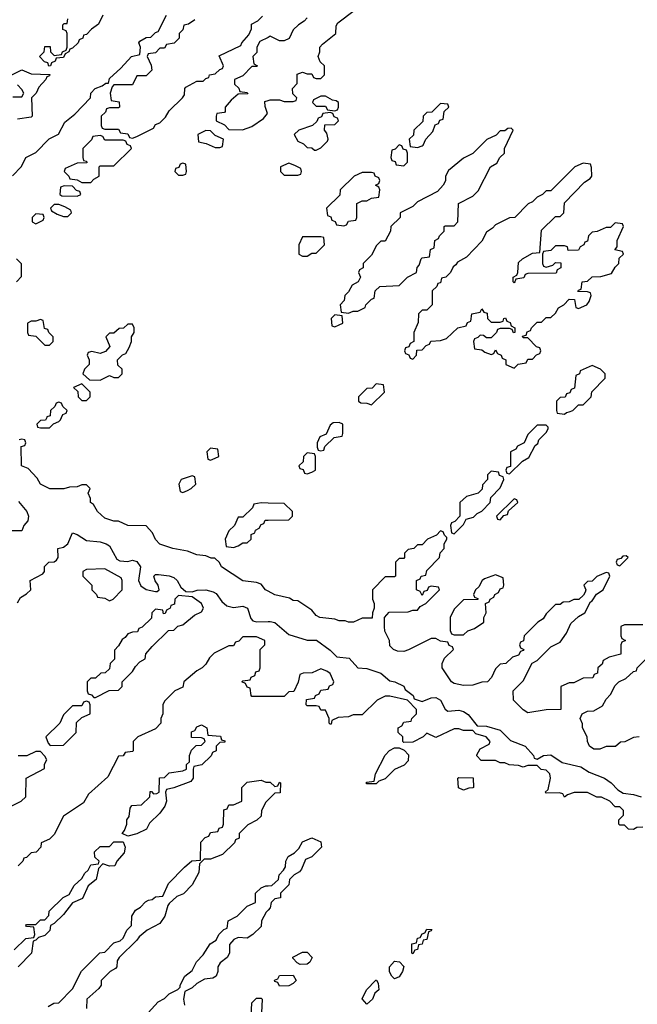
# Model space of a CAD drawing. Header units: inches. Extents: x 2701323 to 2964515, y 494916 to 722124.
# Tile 565 of 656: x 2868920 to 2871606, y 687447 to 691730. Entities that reach past the tile are written whole.
import ezdxf

# ---------------------------------------------------------------- set-up
doc = ezdxf.new("R2010")
doc.units = ezdxf.units.IN
doc.header["$MEASUREMENT"] = 0
for name, color, linetype in [('C8668', 7, 'Continuous'), ('C8669', 7, 'Continuous'), ('C8678', 7, 'Continuous'), ('C8679', 7, 'Continuous')]:
    doc.layers.add(name, color=color, linetype=linetype)

msp = doc.modelspace()

# ---------------------------------------------------------------- linework, layer by layer
at = {"layer": 'C8668', "color": 2, "elevation": 2}
for points in [[(2869037.3, 690000), (2869032.7, 689987.3), (2869010, 689986), (2868994, 689970), (2868998, 689958), (2869010, 689954), (2869050, 689954), (2869067.3, 689972.7), (2869090, 689982), (2869098, 689990), (2869102.1, 690000)], [(2870000, 689244), (2869989.4, 689249.4), (2869970, 689275.3), (2869950, 689282), (2869890, 689288.7), (2869798, 689350), (2869788.4, 689368.4), (2869768, 689388), (2869752, 689388), (2869730, 689398), (2869690, 689402), (2869650, 689418), (2869586, 689430), (2869530, 689449.2), (2869510, 689468.7), (2869498, 689498), (2869470, 689528), (2869390, 689529.2), (2869350, 689548.7), (2869330, 689549), (2869290, 689562), (2869258, 689590), (2869240.4, 689620.4), (2869228, 689630), (2869227.3, 689647.3), (2869218, 689670), (2869226, 689690), (2869210, 689706), (2869190, 689706), (2869170, 689698), (2869136.4, 689696.4), (2869111.3, 689688.7), (2869050.9, 689689.1), (2869010, 689709), (2868995.5, 689735.5), (2868957.2, 689777.2), (2868928, 689790), (2868926, 689874), (2868942, 689878), (2868946, 689890), (2868942, 689902), (2868930, 689906), (2868918, 689902)], [(2868914.7, 689634.7), (2868950.7, 689590), (2868958.8, 689570), (2868954.8, 689550), (2868938, 689530), (2868930, 689506), (2868870, 689506)], [(2870000, 689627.4), (2869970, 689628), (2869938, 689622), (2869932.7, 689607.3), (2869890, 689566), (2869870, 689566), (2869854, 689530), (2869830, 689506), (2869814, 689470), (2869818, 689438), (2869850, 689434), (2869870, 689442), (2869890, 689454), (2869910, 689454), (2869926, 689470), (2869926, 689490), (2869942, 689498), (2869946, 689510), (2869962, 689518), (2869970, 689534), (2869982, 689538), (2869987.3, 689552.7), (2870000, 689552.8)], [(2868910, 689194), (2868923.1, 689216.9), (2868950, 689232), (2868968, 689250), (2868966, 689290), (2869020.4, 689319.6), (2869028, 689330), (2869028.4, 689351.6), (2869046, 689370), (2869070, 689372), (2869080.4, 689379.6), (2869088, 689390), (2869086, 689430), (2869110, 689436), (2869129.4, 689450.6), (2869150, 689497.3), (2869170, 689490.5), (2869210, 689464), (2869270, 689459.1), (2869296, 689450), (2869310, 689440.7), (2869343, 689383), (2869355.9, 689375.9), (2869390, 689372.7), (2869410, 689379.3), (2869430, 689373), (2869446, 689350), (2869436, 689290), (2869446.8, 689266.8), (2869470, 689251), (2869510, 689242), (2869518, 689242), (2869526, 689250), (2869522, 689270), (2869509.3, 689289.3), (2869504, 689310), (2869510, 689316), (2869523.2, 689316.8), (2869570.3, 689310.3), (2869590, 689303), (2869604.9, 689290), (2869621.4, 689261.4), (2869642, 689242), (2869670, 689241), (2869692, 689248), (2869730, 689250.4), (2869761.7, 689241.7), (2869774.1, 689234.1), (2869799, 689199), (2869820.4, 689180.4), (2869850, 689173), (2869890, 689178.4), (2869910.3, 689170.3), (2869924.9, 689124.9), (2869934.4, 689114.4), (2869950.6, 689110.6), (2870000, 689112.3)], [(2870000, 688786), (2869930, 688786), (2869926, 688790), (2869922, 688822), (2869910, 688826), (2869902, 688842), (2869886, 688850), (2869890, 688854), (2869922, 688858), (2869926, 688870), (2869942, 688878), (2869947.3, 688892.7), (2869962, 688898), (2869966, 688910), (2869966, 688990), (2869986, 689010), (2869986, 689030), (2869950, 689046), (2869890, 689046), (2869872.7, 689027.3), (2869858, 689022), (2869850, 689006), (2869830, 689006), (2869765.4, 688974.6), (2869745.4, 688954.6), (2869730, 688926), (2869714, 688910), (2869690, 688898), (2869634, 688850), (2869630, 688826), (2869594, 688810), (2869550, 688766), (2869542, 688750), (2869542, 688710), (2869534, 688690), (2869534, 688670), (2869510, 688646), (2869434, 688610), (2869414, 688590), (2869414, 688550), (2869410, 688546), (2869378, 688542), (2869370, 688528), (2869350, 688526), (2869303.6, 688436.4), (2869219.6, 688360.4), (2869196.9, 688323.1), (2869110, 688266), (2869070, 688186), (2869050, 688166), (2869014, 688150), (2869012, 688130), (2868991.2, 688108.9), (2868970, 688106), (2868950, 688086), (2868938, 688082), (2868934, 688070), (2868914, 688050)], [(2868846, 688290), (2868926, 688330), (2868946, 688350), (2868948.7, 688431.3), (2869027.3, 688472.7), (2869028.4, 688491.6), (2869038, 688510), (2869030, 688526), (2869010, 688546), (2868990, 688546), (2868951.6, 688528.4), (2868912.7, 688527.3)], [(2869043.1, 687436.9), (2869068.4, 687451.6), (2869090, 687454), (2869150, 687514), (2869188.8, 687591.1), (2869268.8, 687671.1), (2869290, 687674), (2869330, 687714), (2869356.4, 687723.6), (2869370, 687734), (2869386, 687770), (2869406, 687790), (2869408, 687830), (2869423.1, 687856.9), (2869446, 687870), (2869467.3, 687892.7), (2869480.4, 687899.6), (2869496.4, 687903.6), (2869510, 687914), (2869542, 687918), (2869567.3, 687972.7), (2869636.4, 688043.6), (2869668.4, 688071.6), (2869706, 688074), (2869707.3, 688152.7), (2869727.3, 688172.7), (2869742, 688178), (2869750, 688194), (2869782, 688198), (2869787.3, 688212.7), (2869802, 688218), (2869806, 688230), (2869807.3, 688292.7), (2869822, 688298), (2869830, 688314), (2869850, 688314), (2869886, 688330), (2869886, 688390), (2869910, 688414), (2869970, 688422), (2869990, 688414), (2870000, 688414)], [(2870000, 688336), (2869990, 688326), (2869972, 688290), (2869970, 688266), (2869951.6, 688248.4), (2869911.6, 688228.4), (2869874, 688190), (2869874, 688170), (2869858, 688162), (2869854, 688150), (2869802, 688098), (2869750, 688078), (2869722, 688078), (2869702, 688058), (2869699.6, 688020.4), (2869670, 687966), (2869632.7, 687927.3), (2869603.6, 687916.4), (2869570, 687886), (2869563.6, 687876.4), (2869551.3, 687830), (2869530, 687798), (2869474, 687770), (2869439.6, 687740.4), (2869430, 687726), (2869352, 687650), (2869343.6, 687636.4), (2869342, 687610), (2869336.9, 687603.1), (2869314, 687590), (2869274, 687550), (2869274, 687530), (2869263.6, 687516.4), (2869212, 687470), (2869211.2, 687428.9)], [(2868896.4, 687683.6), (2868947.3, 687732.7), (2868982, 687738), (2868986, 687750), (2868982, 687782), (2868950, 687786), (2868946, 687790), (2868950, 687794), (2868990, 687794), (2869010, 687814), (2869030, 687814), (2869047.3, 687832.7), (2869048, 687852), (2869108.7, 687911.3), (2869135.3, 687924.7), (2869156.4, 687963.6), (2869190, 687994), (2869203.1, 688016.9), (2869218, 688030), (2869230, 688054), (2869262, 688058), (2869266, 688070), (2869247.3, 688087.3), (2869246, 688110), (2869270, 688134), (2869310, 688134), (2869330, 688154), (2869370, 688154), (2869378, 688130), (2869374.8, 688105.2), (2869342, 688070), (2869334, 688050), (2869310, 688048), (2869282, 688058), (2869262, 688038), (2869252, 687990), (2869218, 687962), (2869192.7, 687907.3), (2869150, 687888), (2869110, 687838), (2869070, 687798), (2869054, 687790), (2869051.6, 687768.4), (2869030, 687746), (2869002, 687738), (2868990, 687726), (2868978, 687722), (2868972, 687670), (2868914, 687610)], [(2869478, 687410), (2869522, 687458), (2869550, 687472), (2869570, 687492), (2869608.4, 687511.6), (2869618, 687522), (2869618, 687530), (2869638, 687570), (2869670, 687594), (2869688.7, 687631.3), (2869718, 687662), (2869748, 687710), (2869774.6, 687725.4), (2869786, 687750), (2869807.3, 687772.7), (2869822, 687778), (2869826, 687810), (2869866, 687830), (2869910, 687874), (2869946, 687890), (2869946, 687930), (2869970, 687954), (2869990, 687962), (2870000, 687962.6)], [(2870000, 687856.4), (2869991.6, 687848.4), (2869972, 687810), (2869970, 687786), (2869934, 687750), (2869910, 687735.3), (2869870, 687738), (2869851.6, 687728.4), (2869832.7, 687707.3), (2869832, 687670), (2869822, 687650), (2869792, 687628), (2869782, 687610), (2869782, 687590), (2869774, 687570), (2869759.6, 687560.4), (2869723.6, 687556.4), (2869690, 687538), (2869670, 687518), (2869638, 687502), (2869632, 687470), (2869636.9, 687443.1)]]:
    msp.add_lwpolyline(points, dxfattribs=at)
for points in [[(2869750, 689866), (2869734, 689850), (2869738, 689818), (2869750, 689814), (2869770, 689822), (2869786, 689830), (2869782, 689862)], [(2869670, 689746), (2869622, 689730), (2869612, 689710), (2869618, 689678), (2869630, 689674), (2869650, 689682), (2869666, 689690), (2869686, 689710), (2869682, 689742)], [(2869290, 689342), (2869210, 689338), (2869194, 689330), (2869194, 689310), (2869234, 689270), (2869234, 689250), (2869254, 689230), (2869258, 689218), (2869290, 689214), (2869310, 689202), (2869326, 689210), (2869366, 689250), (2869366, 689290), (2869362, 689302)], [(2869610, 689226), (2869594, 689210), (2869592.7, 689187.3), (2869578, 689182), (2869574, 689170), (2869558, 689162), (2869552.7, 689147.3), (2869546, 689146), (2869542, 689162), (2869510, 689166), (2869494, 689150), (2869492.7, 689127.3), (2869452.7, 689087.3), (2869438, 689082), (2869432.7, 689067.3), (2869410, 689066), (2869390, 689058), (2869378, 689042), (2869365.4, 689034.6), (2869350, 689006), (2869332.7, 688987.3), (2869331.6, 688948.4), (2869314, 688930), (2869310, 688906), (2869291.6, 688888.4), (2869272.7, 688887.3), (2869250, 688866), (2869230, 688866), (2869214, 688850), (2869214, 688810), (2869218, 688798), (2869232.7, 688792.7), (2869242, 688782), (2869250, 688782), (2869308.4, 688811.6), (2869350, 688814), (2869366, 688830), (2869366, 688850), (2869410, 688894), (2869423.1, 688916.9), (2869443.1, 688936.9), (2869466, 688950), (2869468.4, 688971.6), (2869496.4, 689003.6), (2869567.3, 689072.7), (2869590, 689074), (2869608, 689092), (2869630, 689098), (2869680.7, 689139.3), (2869710, 689154.8), (2869719.5, 689170), (2869711.2, 689191.1), (2869670, 689219)], [(2869210, 688766), (2869198, 688762), (2869190, 688746), (2869150, 688746), (2869110, 688706), (2869094, 688670), (2869034, 688610), (2869043.6, 688583.6), (2869052.7, 688572.7), (2869110, 688574), (2869166, 688630), (2869167.3, 688672.7), (2869190, 688694), (2869226, 688710), (2869226, 688750), (2869222, 688762)], [(2869390, 688178), (2869366, 688190), (2869376.4, 688203.6), (2869386, 688230), (2869386, 688250), (2869396.4, 688263.6), (2869400.4, 688299.6), (2869408.4, 688311.6), (2869450, 688314), (2869486, 688350), (2869487.3, 688372.7), (2869492.7, 688372.7), (2869502, 688362), (2869516.4, 688363.6), (2869526, 688370), (2869527.3, 688432.7), (2869550, 688434), (2869570, 688454), (2869630, 688462), (2869646, 688470), (2869646, 688490), (2869658, 688502), (2869658, 688530), (2869667.3, 688552.7), (2869687.3, 688572.7), (2869710, 688574), (2869726, 688590), (2869722, 688602), (2869710, 688606), (2869667.3, 688607.3), (2869667.3, 688632.7), (2869682, 688638), (2869690, 688654), (2869710, 688662), (2869734, 688650), (2869738, 688618), (2869792.7, 688612.7), (2869798, 688598), (2869812.7, 688592.7), (2869812.7, 688587.3), (2869790, 688586), (2869774, 688570), (2869774, 688550), (2869758, 688542), (2869752.7, 688527.3), (2869712, 688488), (2869678, 688482), (2869674, 688470), (2869674, 688430), (2869663.6, 688416.4), (2869590, 688388), (2869558, 688382), (2869554, 688370), (2869558, 688330), (2869550.9, 688309.1), (2869530, 688278), (2869484.7, 688235.3), (2869471.2, 688208.9), (2869430, 688189)], [(2869870, 687298), (2869848.7, 687308.7), (2869838, 687330), (2869848, 687350), (2869870, 687371.3), (2869899, 687381), (2869914, 687394), (2869926, 687394), (2869930, 687454), (2869950, 687474), (2869970, 687474), (2869974, 687470), (2869972, 687410), (2869958, 687402), (2869952.7, 687387.3), (2869954, 687350), (2869910, 687308), (2869890, 687298)]]:
    msp.add_lwpolyline(points, close=True, dxfattribs=at)
at = {"layer": 'C8669', "color": 2, "elevation": 2}
for points in [[(2868888.8, 691051.1), (2868928.4, 691091.6), (2868946, 691130), (2868990, 691152), (2869048.8, 691211.1), (2869088.4, 691231.6), (2869116.4, 691283.6), (2869160.4, 691319.6), (2869228, 691390), (2869229.1, 691410.9), (2869248, 691430), (2869278, 691442), (2869294, 691454), (2869306, 691454), (2869310, 691474), (2869360.2, 691519.8), (2869406, 691570), (2869442, 691578), (2869446, 691610), (2869438, 691630), (2869443.1, 691636.9), (2869470, 691652), (2869490, 691654), (2869510, 691674), (2869522, 691678), (2869558, 691750)], [(2869282, 691750), (2869262, 691710), (2869231.6, 691688.4), (2869210, 691666), (2869198, 691662), (2869194, 691650), (2869178, 691642), (2869174, 691630), (2869150, 691606), (2869138, 691602), (2869134, 691590), (2869118, 691582), (2869110, 691566), (2869078, 691562), (2869074, 691550), (2869058, 691542), (2869054, 691530), (2869047.3, 691527.3), (2869042, 691542), (2869027.3, 691547.3), (2869006, 691570), (2869026, 691590), (2869030, 691614), (2869052.7, 691612.7), (2869054, 691590), (2869070, 691574), (2869102, 691578), (2869106, 691590), (2869122, 691598), (2869126, 691610), (2869126, 691670), (2869122, 691682), (2869107.3, 691687.3), (2869107.3, 691707.3), (2869114, 691714), (2869126, 691714), (2869130, 691734)], [(2869682, 691730), (2869654, 691710), (2869634, 691706), (2869630, 691686), (2869614, 691670), (2869614, 691650), (2869591.6, 691628.4), (2869558, 691622), (2869550, 691606), (2869530, 691606), (2869510, 691586), (2869478, 691582), (2869474, 691570), (2869491.6, 691531.6), (2869494, 691510), (2869470, 691486), (2869430, 691486), (2869410, 691446), (2869330, 691446), (2869322, 691438), (2869314, 691410), (2869318, 691378), (2869352.7, 691372.7), (2869354, 691350), (2869350, 691346), (2869310, 691346), (2869298, 691342), (2869292.7, 691327.3), (2869274, 691310), (2869274, 691270), (2869278, 691258), (2869290, 691254), (2869350, 691254), (2869358, 691238), (2869390, 691234), (2869398, 691218), (2869410, 691214), (2869430, 691222), (2869502, 691258), (2869510, 691274), (2869530, 691282), (2869554.6, 691305.4), (2869570, 691334), (2869628, 691390), (2869636.4, 691403.6), (2869638, 691430), (2869643.1, 691436.9), (2869690, 691462), (2869718, 691462), (2869730, 691474), (2869742, 691478), (2869746, 691490), (2869770, 691494), (2869790, 691514), (2869802, 691518), (2869806, 691530), (2869787.3, 691572.7), (2869882, 691618), (2869886, 691630), (2869916.4, 691663.6), (2869928, 691690), (2869928, 691710), (2869955.3, 691724.7), (2869975.3, 691744.7)], [(2870000, 691653), (2869964.7, 691635.3), (2869952, 691610), (2869952, 691588), (2869934, 691570), (2869938, 691538), (2869954, 691530), (2869950, 691526), (2869930, 691526), (2869890, 691486), (2869854, 691470), (2869854, 691450), (2869872.7, 691432.7), (2869878, 691418), (2869910, 691414), (2869912.7, 691407.3), (2869870, 691406), (2869839.6, 691380.4), (2869814, 691350), (2869814, 691330), (2869810, 691326), (2869778, 691322), (2869774, 691310), (2869774, 691290), (2869810, 691272), (2869830, 691252), (2869888.4, 691251.6), (2869930, 691264.7), (2869980.4, 691299.6), (2869998, 691322), (2869987.3, 691352.7), (2869986, 691374), (2870000, 691378.7)], [(2868886, 691490), (2868930, 691512), (2868970, 691494), (2869051.6, 691491.6), (2869050, 691486), (2869038, 691482), (2869034, 691470), (2869003.6, 691436.4), (2868992, 691410), (2868972, 691390), (2868974, 691310), (2868970, 691306), (2868910, 691298)], [(2868890, 691394), (2868930, 691394), (2868938, 691410), (2868930, 691426), (2868910, 691446)], [(2868906, 690590), (2868927.3, 690612.7), (2868927.3, 690667.3), (2868906, 690690)], [(2869102.1, 690000), (2869107.3, 690012.7), (2869122, 690018), (2869126, 690030), (2869107.3, 690047.3), (2869102, 690062), (2869090, 690066), (2869078, 690062), (2869072.7, 690047.3), (2869054, 690030), (2869052.7, 690007.3), (2869038, 690002), (2869037.3, 690000)]]:
    msp.add_lwpolyline(points, dxfattribs=at)
for points in [[(2869730, 691248), (2869694, 691230), (2869698, 691198), (2869731.6, 691191.6), (2869770, 691174), (2869790, 691174), (2869802, 691178), (2869806, 691210), (2869770, 691226), (2869750, 691246)], [(2869270, 691226), (2869238, 691222), (2869232.7, 691207.3), (2869194, 691170), (2869194, 691130), (2869198, 691118), (2869210, 691114), (2869212.7, 691107.3), (2869170, 691106), (2869118, 691082), (2869114, 691070), (2869134, 691050), (2869138, 691038), (2869170, 691034), (2869190, 691022), (2869230, 691022), (2869243.1, 691036.9), (2869266, 691050), (2869266, 691090), (2869270, 691094), (2869330, 691094), (2869406, 691170), (2869402, 691182), (2869387.3, 691187.3), (2869382, 691202), (2869370, 691206), (2869290, 691206), (2869282, 691222)], [(2869630, 691106), (2869618, 691102), (2869612.7, 691087.3), (2869598, 691082), (2869594, 691070), (2869610, 691054), (2869630, 691054), (2869642, 691058), (2869646, 691070), (2869642, 691102)], [(2869112.7, 691007.3), (2869098, 691002), (2869094, 690970), (2869103.6, 690963.6), (2869170, 690962), (2869186, 690970), (2869182, 690982), (2869167.3, 690987.3), (2869150, 691006)], [(2869090, 690926), (2869070, 690926), (2869054, 690910), (2869058, 690898), (2869083.6, 690883.6), (2869110, 690874), (2869130, 690874), (2869146, 690890), (2869142, 690902), (2869116.4, 690916.4)], [(2868990, 690886), (2868974, 690870), (2868974, 690850), (2868990, 690842), (2869022, 690858), (2869026, 690870), (2869022, 690882)], [(2869010, 690426), (2868990, 690418), (2868970, 690418), (2868954, 690410), (2868954, 690370), (2868958, 690358), (2868990, 690354), (2869030, 690314), (2869050, 690314), (2869066, 690330), (2869066, 690350), (2869046, 690370), (2869042, 690382), (2869027.3, 690387.3), (2869022, 690422)], [(2869410, 690406), (2869390, 690406), (2869371.6, 690388.4), (2869352.7, 690387.3), (2869330, 690366), (2869310, 690366), (2869294, 690350), (2869312, 690308), (2869292.7, 690287.3), (2869270, 690278), (2869234, 690286), (2869218, 690282), (2869214, 690270), (2869222, 690250), (2869222, 690230), (2869202, 690210), (2869194, 690190), (2869223.6, 690163.6), (2869270, 690162), (2869310, 690182), (2869330, 690174), (2869350, 690174), (2869366, 690190), (2869366, 690210), (2869347.3, 690227.3), (2869346, 690250), (2869367.3, 690272.7), (2869382, 690278), (2869396.4, 690303.6), (2869406, 690330), (2869406, 690350), (2869418, 690370), (2869418, 690390)], [(2869190, 690146), (2869154, 690130), (2869172.7, 690112.7), (2869174, 690090), (2869182, 690082), (2869190, 690074), (2869210, 690074), (2869226, 690090), (2869226, 690110), (2869218, 690118)]]:
    msp.add_lwpolyline(points, close=True, dxfattribs=at)
at = {"layer": 'C8678', "color": 2, "elevation": 2}
for points in [[(2870310, 689978), (2870283.6, 689976.4), (2870270, 689966), (2870252.7, 689927.3), (2870224.7, 689915.3), (2870214, 689890), (2870214, 689870), (2870218, 689858), (2870230, 689854), (2870242, 689858), (2870247.3, 689872.7), (2870287.3, 689912.7), (2870322, 689918), (2870326, 689930), (2870326, 689970)], [(2871210, 689966), (2871170, 689966), (2871130, 689926), (2871114, 689890), (2871085.4, 689874.6), (2871078, 689862), (2871054, 689850), (2871054, 689786), (2871038, 689782), (2871034, 689770), (2871038, 689758), (2871050, 689754), (2871106, 689810), (2871134.6, 689825.4), (2871162, 689878), (2871173.6, 689886.4), (2871178, 689902), (2871210, 689934), (2871218, 689950), (2871218, 689958)], [(2870170, 689846), (2870154, 689830), (2870152.7, 689807.3), (2870134, 689790), (2870138, 689778), (2870152.7, 689772.7), (2870158, 689758), (2870170, 689754), (2870190, 689762), (2870206, 689770), (2870206, 689830), (2870202, 689842)], [(2870970, 689766), (2870954, 689750), (2870954, 689730), (2870932.7, 689707.3), (2870931.6, 689688.4), (2870914, 689670), (2870863.6, 689656.4), (2870834, 689630), (2870834, 689570), (2870812.7, 689547.3), (2870798, 689542), (2870794, 689530), (2870798, 689498), (2870810, 689494), (2870850, 689534), (2870862, 689558), (2870894, 689566), (2870910, 689582), (2870930, 689592), (2870966, 689630), (2870968.7, 689651.3), (2871010, 689694), (2871026, 689730), (2871022, 689742), (2871007.3, 689747.3), (2871002, 689762)], [(2871070, 689646), (2870994, 689570), (2870998, 689558), (2871010, 689554), (2871026, 689574), (2871042, 689578), (2871046, 689594), (2871086, 689630), (2871082, 689642)], [(2871558, 689398), (2871543.6, 689396.4), (2871534, 689386), (2871518, 689382), (2871514, 689370), (2871518, 689358), (2871530, 689354), (2871566, 689390)], [(2870990, 689315.3), (2870942, 689298), (2870932, 689290), (2870916.9, 689263.1), (2870902, 689250), (2870894, 689230), (2870898, 689218), (2870912.7, 689212.7), (2870912.7, 689207.3), (2870850, 689206), (2870810, 689166), (2870792, 689130), (2870792.7, 689072.7), (2870798, 689058), (2870810, 689054), (2870850, 689054), (2870868.4, 689071.6), (2870898, 689082), (2870938, 689110), (2870938, 689130), (2870948, 689150), (2870946, 689190), (2870962, 689198), (2870966, 689210), (2870982, 689218), (2870986, 689230), (2871002, 689238), (2871010, 689254), (2871022, 689258), (2871026, 689270), (2871022, 689302)], [(2870430, 688406), (2870426, 688410), (2870430, 688414), (2870462, 688418), (2870468, 688450), (2870508.8, 688531.1), (2870528.8, 688551.1), (2870550, 688562), (2870570, 688562), (2870592.7, 688552.7), (2870611.6, 688531.6), (2870610, 688506), (2870592.7, 688487.3), (2870550, 688468), (2870510, 688428), (2870482, 688418), (2870470, 688406)], [(2870850, 688378), (2870828.4, 688388.4), (2870826, 688430), (2870830, 688434), (2870892.7, 688432.7), (2870894, 688390), (2870890, 688388), (2870872.7, 688387.3)], [(2870630, 687666), (2870626, 687670), (2870626, 687710), (2870646, 687714), (2870650, 687734), (2870662, 687738), (2870670, 687754), (2870682, 687758), (2870690, 687774), (2870712.7, 687772.7), (2870710, 687766), (2870698, 687762), (2870691.2, 687728.9), (2870674, 687726), (2870670, 687708), (2870654, 687706), (2870650, 687686), (2870638, 687682)], [(2870140.4, 687620.4), (2870127.3, 687627.3), (2870108.4, 687648.4), (2870108.4, 687651.6), (2870150, 687674), (2870170, 687674), (2870192, 687650), (2870182, 687630), (2870170, 687622)], [(2870550, 687558), (2870538, 687570), (2870528.8, 687588.9), (2870528, 687610), (2870550, 687634), (2870571.6, 687631.6), (2870591.3, 687611.3), (2870584.7, 687590), (2870570, 687566)], [(2870050, 687526), (2870042, 687542), (2870030, 687546), (2870028.4, 687551.6), (2870042, 687558), (2870050, 687572), (2870110, 687574), (2870122, 687550), (2870110, 687538), (2870090, 687528)], [(2870430, 687448), (2870408.8, 687471.1), (2870428, 687510), (2870468.4, 687551.6), (2870471.6, 687551.6), (2870479.6, 687539.6), (2870482, 687510), (2870464.7, 687495.3), (2870454, 687470)]]:
    msp.add_lwpolyline(points, close=True, dxfattribs=at)
for points in [[(2870000, 689552.8), (2870090, 689554), (2870106, 689570), (2870106, 689590), (2870070, 689626), (2870000, 689627.4)], [(2871630, 689098), (2871550, 689098), (2871534, 689090), (2871534, 689050), (2871538, 689038), (2871554, 689030), (2871538, 689022), (2871534, 689010), (2871534, 688970), (2871483.6, 688956.4), (2871458, 688942), (2871452.7, 688927.3), (2871434, 688910), (2871432.7, 688887.3), (2871418, 688882), (2871412.7, 688867.3), (2871370, 688866), (2871330, 688846), (2871310, 688846), (2871274, 688830), (2871274, 688730), (2871210, 688728), (2871130, 688715.3), (2871110, 688728), (2871068, 688770), (2871066, 688810), (2871110, 688854), (2871148.7, 688931.3), (2871170, 688942), (2871230, 689002), (2871270, 689022), (2871298, 689062), (2871316.4, 689103.6), (2871350, 689134), (2871378, 689150), (2871402, 689198), (2871410, 689202), (2871428.7, 689231.3), (2871458, 689250), (2871486, 689310), (2871482, 689322), (2871470, 689326), (2871430, 689308), (2871410, 689288), (2871390, 689286), (2871374, 689270), (2871382, 689250), (2871379.6, 689240.4), (2871372.7, 689227.3), (2871351.6, 689208.4), (2871330, 689208), (2871310, 689198), (2871283.6, 689196.4), (2871270, 689186), (2871250, 689186), (2871210, 689146), (2871196.9, 689123.1), (2871174, 689110), (2871114, 689050), (2871111.6, 689028.4), (2871098, 689022), (2871094, 689010), (2871098, 688998), (2871112, 688990), (2871110, 688986), (2871098, 688982), (2871090, 688966), (2871063.6, 688956.4), (2871034, 688930), (2871010, 688926), (2870990, 688906), (2870971.6, 688868.4), (2870954, 688850), (2870930, 688848), (2870890, 688835.3), (2870850, 688834), (2870810, 688842), (2870798, 688850), (2870758, 688910), (2870758, 688930), (2870767.3, 688952.7), (2870806, 688990), (2870802, 689002), (2870787.3, 689007.3), (2870782, 689022), (2870750, 689026), (2870730, 689038), (2870710, 689038), (2870611.6, 688988.4), (2870590, 688982), (2870563.1, 688983.1), (2870546, 688990), (2870530, 689006), (2870528, 689030), (2870508, 689070), (2870506, 689090), (2870506, 689130), (2870527.3, 689152.7), (2870610, 689154), (2870630, 689162), (2870650, 689162), (2870662, 689178), (2870686, 689190), (2870746, 689250), (2870742, 689262), (2870710, 689266), (2870698, 689262), (2870692.7, 689247.3), (2870678, 689242), (2870670, 689226), (2870662, 689242), (2870646, 689250), (2870646, 689290), (2870662, 689298), (2870666, 689310), (2870686, 689314), (2870690, 689334), (2870746, 689390), (2870748.4, 689411.6), (2870766, 689430), (2870766, 689450), (2870778, 689470), (2870778, 689478), (2870767.3, 689487.3), (2870762, 689502), (2870750, 689506), (2870732, 689488), (2870694, 689470), (2870670, 689446), (2870650, 689446), (2870634, 689430), (2870610, 689426), (2870594, 689410), (2870594, 689390), (2870590, 689386), (2870570, 689386), (2870554, 689370), (2870554, 689310), (2870550, 689306), (2870510, 689306), (2870454, 689250), (2870454, 689210), (2870462, 689190), (2870462, 689170), (2870454, 689150), (2870452.7, 689127.3), (2870410, 689126), (2870371.2, 689108.9), (2870350, 689108.7), (2870335.3, 689115.3), (2870310, 689115.3), (2870290, 689122), (2870226, 689130), (2870210, 689138), (2870190, 689162), (2870130, 689202), (2870110, 689204), (2870093.2, 689213.2), (2870030, 689228.7), (2870000, 689244)], [(2870000, 689112.3), (2870010, 689112.7), (2870030, 689107.7), (2870090, 689055.5), (2870170, 689030.4), (2870210.4, 689030.4), (2870270, 688987.7), (2870299.1, 688959.1), (2870353, 688953), (2870390, 688910.7), (2870430, 688907.3), (2870490, 688888), (2870530, 688853.4), (2870551.3, 688850), (2870590, 688830.5), (2870597.1, 688817.1), (2870630.8, 688790), (2870636, 688776), (2870670, 688764.7), (2870710, 688780.5), (2870730, 688781.6), (2870750.3, 688770.3), (2870770, 688731.3), (2870782, 688722), (2870830, 688726), (2870850, 688720.4), (2870870, 688707.3), (2870910, 688658), (2870950, 688657.3), (2871010, 688639.1), (2871054.9, 688594.9), (2871118, 688570), (2871154, 688530), (2871158, 688518), (2871170, 688514), (2871198, 688530), (2871230, 688532.4), (2871278.5, 688498.5), (2871359.9, 688479.9), (2871396.5, 688456.5), (2871462.8, 688430), (2871493, 688410), (2871520.6, 688380.6), (2871544.9, 688364.9), (2871590, 688360.3), (2871622.8, 688350)], [(2871614, 688610), (2871590, 688608), (2871551.6, 688588.4), (2871532.7, 688587.3), (2871511.6, 688568.4), (2871470, 688568), (2871443.6, 688556.4), (2871416.4, 688556.4), (2871398, 688570), (2871388.7, 688590), (2871388, 688610), (2871368, 688650), (2871367.3, 688667.3), (2871358, 688690), (2871366, 688710), (2871390, 688722), (2871416.4, 688723.6), (2871454.6, 688745.4), (2871470, 688774), (2871490, 688794), (2871510, 688834), (2871526, 688850), (2871556.4, 688863.6), (2871590, 688894), (2871602, 688898), (2871606, 688910), (2871726, 689030)], [(2871630, 688218), (2871603.6, 688216.4), (2871590, 688208), (2871568.4, 688208.4), (2871550, 688226), (2871530, 688226), (2871526, 688230), (2871526, 688250), (2871546, 688270), (2871546, 688290), (2871530, 688306), (2871510, 688306), (2871486, 688330), (2871450, 688348), (2871430, 688348), (2871390, 688368), (2871331.6, 688368.4), (2871302, 688358), (2871290, 688348), (2871282, 688362), (2871267.3, 688367.3), (2871210, 688366), (2871206, 688370), (2871218, 688382), (2871228, 688430), (2871226, 688450), (2871210, 688466), (2871188.4, 688468.4), (2871170, 688486), (2871130, 688486), (2871110, 688478), (2871090, 688486), (2871048.4, 688488.4), (2871030, 688498), (2871010, 688498), (2870990, 688508), (2870927.3, 688507.3), (2870908.4, 688528.4), (2870908.4, 688531.6), (2870922, 688558), (2870962, 688578), (2870966, 688590), (2870948, 688610), (2870904, 688624), (2870890, 688638), (2870850, 688638), (2870830, 688646), (2870810, 688646), (2870730, 688608), (2870690, 688626), (2870674, 688610), (2870630, 688588), (2870590, 688586), (2870586, 688590), (2870586, 688610), (2870566, 688630), (2870566, 688650), (2870582, 688658), (2870590, 688674), (2870622, 688678), (2870626, 688690), (2870646, 688710), (2870646, 688730), (2870606, 688770), (2870530, 688788), (2870510, 688788), (2870474, 688770), (2870410, 688706), (2870370, 688706), (2870350, 688698), (2870305.4, 688694.6), (2870278, 688682), (2870274, 688666), (2870270, 688666), (2870266, 688670), (2870266, 688690), (2870250, 688726), (2870230, 688726), (2870222, 688742), (2870210, 688746), (2870170, 688746), (2870166, 688750), (2870167.3, 688772.7), (2870202, 688778), (2870206, 688790), (2870222, 688798), (2870230, 688814), (2870262, 688818), (2870267.3, 688832.7), (2870282, 688838), (2870286, 688850), (2870270, 688886), (2870256.4, 688896.4), (2870230, 688906), (2870191.6, 688888.4), (2870152.7, 688887.3), (2870138, 688882), (2870131.6, 688848.4), (2870112.7, 688807.3), (2870090, 688806), (2870070, 688786), (2870000, 688786)], [(2870000, 688414), (2870010, 688414), (2870030, 688394), (2870042, 688398), (2870050, 688414), (2870054, 688410), (2870052.7, 688367.3), (2870030, 688366), (2870000, 688336)], [(2870000, 687962.6), (2870016.4, 687963.6), (2870046, 687990), (2870048, 688010), (2870068, 688030), (2870075.3, 688044.7), (2870078, 688070), (2870088, 688090), (2870114.6, 688105.4), (2870134.6, 688125.4), (2870150, 688154), (2870190, 688171.3), (2870230, 688154), (2870232, 688130), (2870190.9, 688089.1), (2870162.8, 688077.2), (2870145.4, 688034.6), (2870136.9, 688023.1), (2870114, 688010), (2870094, 687990), (2870090, 687966), (2870054, 687930), (2870054, 687910), (2870030, 687906), (2870014, 687890), (2870010, 687866), (2870000, 687856.4)]]:
    msp.add_lwpolyline(points, dxfattribs=at)
at = {"layer": 'C8679', "color": 2, "elevation": 2}
for points in [[(2870000, 691378.7), (2870010, 691382), (2870050, 691382), (2870070, 691374), (2870110, 691374), (2870122, 691378), (2870126, 691390), (2870107.3, 691407.3), (2870106, 691430), (2870127.3, 691452.7), (2870127.3, 691492.7), (2870150, 691502), (2870170, 691494), (2870190, 691494), (2870198, 691478), (2870210, 691474), (2870230, 691474), (2870246, 691490), (2870246, 691530), (2870227.3, 691547.3), (2870218, 691570), (2870226, 691590), (2870226, 691610), (2870236.4, 691623.6), (2870295.3, 691670), (2870296.4, 691703.6), (2870303.1, 691716.9), (2870374, 691770)], [(2870170, 691738), (2870156.9, 691723.1), (2870132, 691708), (2870110, 691686), (2870091.6, 691648.4), (2870070, 691638), (2870050, 691638), (2870010, 691658), (2870000, 691653)]]:
    msp.add_lwpolyline(points, dxfattribs=at)
for points in [[(2870250, 691398), (2870230, 691398), (2870198, 691382), (2870194, 691370), (2870210, 691354), (2870250, 691354), (2870258, 691338), (2870290, 691334), (2870302, 691338), (2870306, 691350), (2870306, 691370), (2870296.4, 691376.4), (2870280.4, 691380.4)], [(2870750, 691366), (2870712.7, 691327.3), (2870690, 691326), (2870674, 691310), (2870672.7, 691287.3), (2870634, 691250), (2870632.7, 691227.3), (2870614, 691210), (2870618, 691178), (2870650, 691174), (2870670, 691182), (2870675.3, 691184.7), (2870686, 691210), (2870716.4, 691243.6), (2870727.3, 691272.7), (2870742, 691278), (2870747.3, 691292.7), (2870762, 691298), (2870766, 691330), (2870786, 691350), (2870782, 691362)], [(2870270, 691326), (2870238, 691322), (2870232.7, 691307.3), (2870218, 691302), (2870212.7, 691287.3), (2870194, 691270), (2870134, 691250), (2870114, 691230), (2870130, 691202), (2870154, 691190), (2870170, 691174), (2870190, 691172), (2870202, 691162), (2870210, 691162), (2870230, 691172), (2870259, 691201), (2870262, 691210), (2870256.4, 691236.4), (2870246, 691250), (2870247.3, 691272.7), (2870290, 691274), (2870306, 691290), (2870302, 691302), (2870287.3, 691307.3), (2870282, 691322)], [(2871058, 691258), (2871043.6, 691256.4), (2871030, 691246), (2871010, 691246), (2870991.6, 691228.4), (2870951.6, 691208.4), (2870890, 691148), (2870850, 691128), (2870785.4, 691074.6), (2870772, 691050), (2870771.2, 691028.9), (2870762, 691010), (2870736.9, 690983.1), (2870650, 690938), (2870630, 690918), (2870574, 690890), (2870574, 690870), (2870534, 690830), (2870532, 690810), (2870510, 690766), (2870490, 690766), (2870472, 690748), (2870450, 690706), (2870414, 690670), (2870414, 690650), (2870398, 690642), (2870394, 690630), (2870402, 690610), (2870392, 690590), (2870365.4, 690574.6), (2870350, 690546), (2870334, 690530), (2870331.6, 690508.4), (2870314, 690490), (2870318, 690458), (2870350, 690454), (2870370, 690462), (2870390, 690462), (2870422, 690478), (2870426, 690490), (2870450, 690514), (2870462, 690518), (2870466, 690550), (2870486, 690570), (2870570, 690574), (2870606, 690610), (2870646, 690630), (2870648.4, 690651.6), (2870658, 690662), (2870666, 690690), (2870670, 690694), (2870702, 690698), (2870706, 690730), (2870722, 690738), (2870726, 690770), (2870742, 690778), (2870746, 690790), (2870766, 690810), (2870766, 690830), (2870770, 690834), (2870810, 690834), (2870826, 690850), (2870828, 690930), (2870890, 690962), (2870914.6, 690985.4), (2870968, 691090), (2870994.6, 691105.4), (2871008.8, 691131.1), (2871028, 691150), (2871028, 691170), (2871066, 691250)], [(2870570, 691186), (2870552.7, 691167.3), (2870538, 691162), (2870534, 691130), (2870538, 691118), (2870552.7, 691112.7), (2870558, 691098), (2870590, 691094), (2870606, 691110), (2870606, 691150), (2870602, 691162), (2870587.3, 691167.3), (2870582, 691182)], [(2870090, 691106), (2870054, 691090), (2870054, 691070), (2870070, 691054), (2870130, 691054), (2870142, 691058), (2870146, 691070), (2870142, 691082), (2870116.4, 691096.4)], [(2871370, 691106), (2871334, 691090), (2871230, 690986), (2871210, 690986), (2871194, 690970), (2871170, 690958), (2871150, 690938), (2871131.6, 690928.4), (2871074, 690870), (2871050, 690868), (2870990, 690838), (2870976.9, 690823.1), (2870950, 690806), (2870930, 690766), (2870863.6, 690696.4), (2870824.7, 690675.3), (2870816.9, 690663.1), (2870804.7, 690655.3), (2870794, 690630), (2870774, 690610), (2870754, 690606), (2870750, 690586), (2870738, 690582), (2870734, 690570), (2870714, 690550), (2870714, 690490), (2870690, 690466), (2870670, 690466), (2870654, 690450), (2870652.7, 690412.7), (2870634, 690370), (2870634, 690330), (2870618, 690322), (2870612.7, 690307.3), (2870598, 690302), (2870594, 690290), (2870598, 690278), (2870612.7, 690272.7), (2870618, 690258), (2870630, 690254), (2870646, 690270), (2870647.3, 690292.7), (2870670, 690294), (2870687.3, 690312.7), (2870702, 690318), (2870708.4, 690331.6), (2870750, 690334), (2870776.4, 690343.6), (2870826, 690390), (2870862, 690398), (2870867.3, 690412.7), (2870882, 690418), (2870886, 690450), (2870922, 690458), (2870930, 690472), (2870938, 690458), (2870952.7, 690452.7), (2870954, 690430), (2870970, 690414), (2871010, 690414), (2871022, 690418), (2871026, 690430), (2871032.7, 690432.7), (2871038, 690418), (2871052.7, 690412.7), (2871058, 690398), (2871074, 690390), (2871074, 690370), (2871067.3, 690367.3), (2871062, 690382), (2871050, 690386), (2871010, 690386), (2870998, 690382), (2870994, 690370), (2870970, 690346), (2870950, 690346), (2870936.4, 690356.4), (2870922, 690358), (2870912.7, 690347.3), (2870898, 690342), (2870894, 690330), (2870898, 690298), (2870930, 690294), (2870943.6, 690283.6), (2870970, 690274), (2870982, 690278), (2870990, 690294), (2870998, 690278), (2871014, 690270), (2871018, 690258), (2871034, 690250), (2871034, 690230), (2871070, 690214), (2871088.4, 690231.6), (2871122, 690238), (2871130, 690254), (2871150, 690254), (2871167.3, 690272.7), (2871182, 690278), (2871186, 690290), (2871182, 690302), (2871167.3, 690307.3), (2871130, 690346), (2871110, 690346), (2871107.3, 690352.7), (2871122, 690358), (2871127.3, 690372.7), (2871142, 690378), (2871146, 690390), (2871170, 690414), (2871190, 690414), (2871210, 690434), (2871230, 690434), (2871250, 690454), (2871263.1, 690476.9), (2871286, 690490), (2871310, 690514), (2871332.7, 690512.7), (2871338, 690478), (2871350, 690474), (2871386, 690490), (2871396.4, 690503.6), (2871406, 690530), (2871402, 690542), (2871390, 690546), (2871347.3, 690547.3), (2871350, 690554), (2871362, 690558), (2871366, 690590), (2871390, 690592), (2871410, 690611.3), (2871447.3, 690612.7), (2871493.6, 690626.4), (2871510, 690654), (2871526, 690670), (2871527.3, 690692.7), (2871546, 690710), (2871542, 690722), (2871508.4, 690728.4), (2871518, 690742), (2871518, 690770), (2871546, 690830), (2871542, 690842), (2871510, 690846), (2871490, 690826), (2871470, 690826), (2871431.6, 690808.4), (2871410, 690806), (2871394, 690790), (2871390, 690766), (2871378, 690762), (2871374, 690750), (2871358, 690742), (2871350, 690728), (2871306, 690726), (2871302, 690742), (2871290, 690746), (2871250, 690746), (2871230, 690726), (2871198, 690722), (2871194, 690710), (2871194, 690670), (2871198, 690658), (2871210, 690654), (2871238, 690662), (2871250, 690674), (2871272.7, 690672.7), (2871274, 690650), (2871258, 690642), (2871252.7, 690627.3), (2871130, 690626), (2871118, 690622), (2871112.7, 690607.3), (2871078, 690602), (2871074, 690590), (2871070, 690586), (2871066, 690590), (2871066, 690610), (2871082, 690618), (2871086, 690630), (2871090, 690674), (2871106, 690690), (2871150, 690714), (2871182, 690718), (2871190, 690814), (2871250, 690874), (2871270, 690874), (2871286, 690890), (2871290, 690934), (2871376.4, 691023.6), (2871400.4, 691039.6), (2871408, 691050), (2871407.3, 691087.3), (2871402, 691102)], [(2870450, 691066), (2870410, 691066), (2870374, 691050), (2870314, 690990), (2870312.7, 690967.3), (2870254, 690910), (2870258, 690878), (2870272.7, 690872.7), (2870278, 690858), (2870292.7, 690852.7), (2870298, 690838), (2870330, 690834), (2870342, 690838), (2870350, 690854), (2870382, 690858), (2870386, 690870), (2870386, 690930), (2870410, 690942), (2870430, 690942), (2870450, 690954), (2870482, 690958), (2870486, 690990), (2870482, 691002), (2870468, 691010), (2870482, 691018), (2870486, 691030), (2870482, 691042), (2870466, 691050), (2870462, 691062)], [(2870230, 690786), (2870150, 690786), (2870134, 690750), (2870134, 690710), (2870150, 690702), (2870170, 690702), (2870190, 690714), (2870210, 690714), (2870246, 690750), (2870242, 690782)], [(2870290, 690446), (2870274, 690430), (2870278, 690398), (2870290, 690394), (2870310, 690402), (2870326, 690410), (2870322, 690442)], [(2871410, 690226), (2871358, 690202), (2871354, 690190), (2871338, 690182), (2871332.7, 690127.3), (2871318, 690122), (2871312.7, 690107.3), (2871298, 690102), (2871292.7, 690087.3), (2871270, 690086), (2871254, 690070), (2871254, 690030), (2871258, 690018), (2871290, 690014), (2871298, 690022), (2871310, 690024.7), (2871326, 690030), (2871350, 690054), (2871370, 690054), (2871406, 690090), (2871408.7, 690111.3), (2871466, 690170), (2871466, 690190), (2871446, 690210)], [(2870470, 690146), (2870452.7, 690127.3), (2870430, 690126), (2870394, 690090), (2870394, 690070), (2870403.6, 690063.6), (2870430, 690062), (2870450, 690054), (2870506, 690110), (2870502, 690142)]]:
    msp.add_lwpolyline(points, close=True, dxfattribs=at)

doc.saveas('drawing.dxf')
